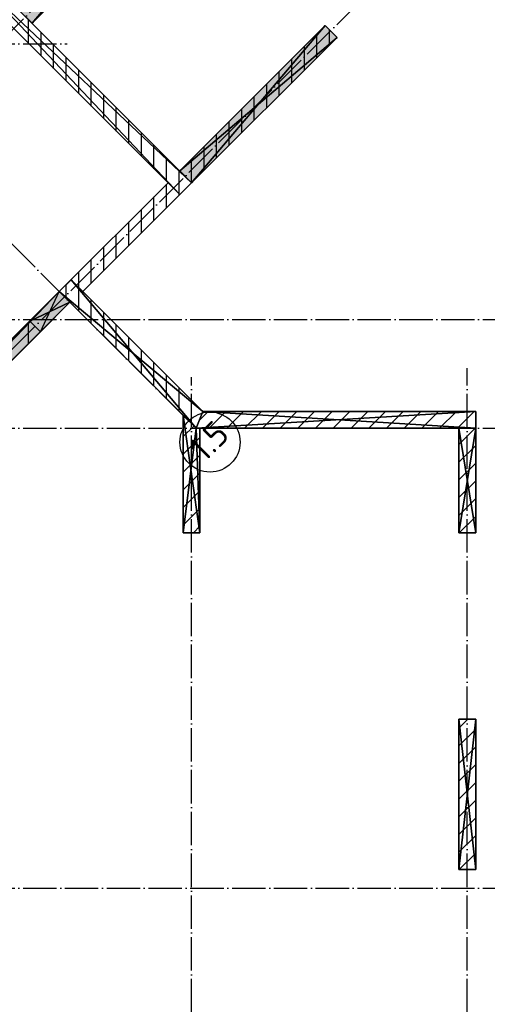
# Model space of a CAD drawing. Header units: millimetres. Extents: x 40580 to 559114, y -343730 to 81020.
# Tile 477 of 656: x 402492 to 408087, y -79112 to -67333. Entities that reach past the tile are written whole.
import ezdxf
from ezdxf.enums import TextEntityAlignment as Align

# ---------------------------------------------------------------- set-up
doc = ezdxf.new("R2010")
doc.units = ezdxf.units.MM
doc.linetypes.add('______11', pattern=[500, 400, -50, 0, -50])
doc.linetypes.add('______5', pattern=[1100, 800, -100, 100, -100])
for name, color, linetype in [('_________1_', 7, 'Continuous'), ('____________', 7, 'Continuous'), ('_________________1_', 7, 'Continuous'), ('___________________', 253, '______5')]:
    doc.layers.add(name, color=color, linetype=linetype)
doc.styles.add('ISOCPEUR', font='isocpeur.ttf')

msp = doc.modelspace()

# ---------------------------------------------------------------- hatches: boundary and pattern name
at = {"layer": '____________', "linetype": 'Continuous'}
for color, points in [(254, [(404238.2, -65493.7), (402498.7, -67233.2), (402640.1, -67374.6), (404379.6, -65635.1)]), (254, [(406147.4, -67402.9), (404407.9, -69142.3), (404549.3, -69283.8), (406288.8, -67544.3)]), (9, [(402611.9, -70938.4), (397209.6, -76340.7), (397336.8, -76468), (402739.1, -71065.7)])]:
    msp.add_hatch(color=color, dxfattribs=at).paths.add_polyline_path(points)

# ---------------------------------------------------------------- linework, layer by layer
at = {"layer": '_________1_', "color": 253, "linetype": '______5'}
for p, q in [((407748.1, -75808.1, -3800), (407855.2, -75701, -3800)), ((407748.1, -76232.4, -3800), (407948.1, -76032.4, -3800)), ((407748.1, -76656.7, -3800), (407948.1, -76456.7, -3800)), ((407748.1, -77080.9, -3800), (407948.1, -76880.9, -3800)), ((407752.3, -77501, -3800), (407948.1, -77305.2, -3800))]:
    msp.add_line(p, q, dxfattribs=at)
at = {"layer": '_________1_', "color": 253, "linetype": '______11'}
for p, q in [((407748.1, -76020.3, -3800), (407948.1, -75820.3, -3800)), ((407748.1, -76444.5, -3800), (407948.1, -76244.5, -3800)), ((407748.1, -76868.8, -3800), (407948.1, -76668.8, -3800)), ((407748.1, -77293.1, -3800), (407948.1, -77093.1, -3800))]:
    msp.add_line(p, q, dxfattribs=at)
at = {"layer": '____________', "color": 253, "linetype": '______11'}
for p, q in [((402598.1, -67615.4, -3800), (402598.1, -67332.5, -3800)), ((406198.1, -67635, -3800), (406198.1, -67453.6, -3800)), ((402898.1, -67915.4, -3800), (402898.1, -67632.5, -3800)), ((405898.1, -67935, -3800), (405898.1, -67652.2, -3800)), ((403198.1, -68215.4, -3800), (403198.1, -67932.5, -3800)), ((405598.1, -68235, -3800), (405598.1, -67952.2, -3800)), ((403498.1, -68515.4, -3800), (403498.1, -68232.5, -3800)), ((405298.1, -68535, -3800), (405298.1, -68252.2, -3800)), ((403798.1, -68815.4, -3800), (403798.1, -68532.5, -3800)), ((404998.1, -68835, -3800), (404998.1, -68552.2, -3800)), ((404098.1, -69115.4, -3800), (404098.1, -68832.5, -3800)), ((404698.1, -69135, -3800), (404698.1, -68852.2, -3800)), ((404398.1, -69415.4, -3800), (404398.1, -69132.5, -3800)), ((404098.1, -69735, -3800), (404098.1, -69452.2, -3800)), ((404398.1, -69435, -3800), (404398.1, -69415.4, -3800)), ((403798.1, -70035, -3800), (403798.1, -69752.2, -3800)), ((403498.1, -70335, -3800), (403498.1, -70052.2, -3800)), ((403198.1, -70534.7, -3800), (403198.1, -70352.2, -3800)), ((403198.1, -70817.5, -3800), (403198.1, -70534.7, -3800)), ((403498.1, -71117.5, -3800), (403498.1, -70834.7, -3800)), ((402598.1, -71206.7, -3800), (402598.1, -70952.2, -3800)), ((403798.1, -71417.5, -3800), (403798.1, -71134.7, -3800)), ((404098.1, -71717.5, -3800), (404098.1, -71434.7, -3800)), ((404398.1, -72017.5, -3800), (404398.1, -71734.7, -3800)), ((404448.1, -72107.8, -3800), (404468.2, -72087.7, -3800)), ((404759.1, -72221, -3800), (404959.1, -72021, -3800)), ((405183.4, -72221, -3800), (405383.4, -72021, -3800)), ((405607.6, -72221, -3800), (405807.6, -72021, -3800)), ((406031.9, -72221, -3800), (406231.9, -72021, -3800)), ((406456.2, -72221, -3800), (406656.2, -72021, -3800)), ((406880.4, -72221, -3800), (407080.4, -72021, -3800)), ((407304.7, -72221, -3800), (407504.7, -72021, -3800)), ((407729, -72221, -3800), (407929, -72021, -3800)), ((404448.1, -72532, -3800), (404648.1, -72332, -3800)), ((407748.1, -72626.2, -3800), (407948.1, -72426.2, -3800)), ((404448.1, -72956.3, -3800), (404648.1, -72756.3, -3800)), ((407748.1, -73050.4, -3800), (407948.1, -72850.4, -3800)), ((404448.1, -73380.6, -3800), (404648.1, -73180.6, -3800)), ((407751.7, -73471, -3800), (407948.1, -73274.7, -3800))]:
    msp.add_line(p, q, dxfattribs=at)
at = {"layer": '____________', "color": 253, "linetype": '______5'}
for p, q in [((402748.1, -67765.4, -3800), (402748.1, -67482.5, -3800)), ((406048.1, -67785, -3800), (406048.1, -67502.2, -3800)), ((403048.1, -68065.4, -3800), (403048.1, -67782.5, -3800)), ((405748.1, -68085, -3800), (405748.1, -67802.2, -3800)), ((403348.1, -68365.4, -3800), (403348.1, -68082.5, -3800)), ((405448.1, -68385, -3800), (405448.1, -68102.2, -3800)), ((403648.1, -68665.4, -3800), (403648.1, -68382.5, -3800)), ((405148.1, -68685, -3800), (405148.1, -68402.2, -3800)), ((403948.1, -68965.4, -3800), (403948.1, -68682.5, -3800)), ((404848.1, -68985, -3800), (404848.1, -68702.2, -3800)), ((404248.1, -69265.4, -3800), (404248.1, -68982.5, -3800)), ((404548.1, -69282.5, -3800), (404548.1, -69002.2, -3800)), ((404248.1, -69585, -3800), (404248.1, -69302.2, -3800)), ((404548.1, -69285, -3800), (404548.1, -69282.5, -3800)), ((403948.1, -69885, -3800), (403948.1, -69602.2, -3800)), ((403648.1, -70185, -3800), (403648.1, -69902.2, -3800)), ((403348.1, -70485, -3800), (403348.1, -70202.2, -3800)), ((403048.1, -70667.5, -3800), (403048.1, -70502.2, -3800)), ((403048.1, -70502.2, -3800), (403048.1, -70502.2, -3800)), ((403348.1, -70967.5, -3800), (403348.1, -70684.7, -3800)), ((403648.1, -71267.5, -3800), (403648.1, -70984.7, -3800)), ((403948.1, -71567.5, -3800), (403948.1, -71284.7, -3800)), ((404248.1, -71867.5, -3800), (404248.1, -71584.7, -3800)), ((404548.1, -72167.5, -3800), (404548.1, -71884.7, -3800)), ((404640.2, -72127.8, -3800), (404747, -72021, -3800)), ((404971.2, -72221, -3800), (405171.2, -72021, -3800)), ((405395.5, -72221, -3800), (405595.5, -72021, -3800)), ((405819.8, -72221, -3800), (406019.8, -72021, -3800)), ((406244, -72221, -3800), (406444, -72021, -3800)), ((406668.3, -72221, -3800), (406868.3, -72021, -3800)), ((407092.6, -72221, -3800), (407292.6, -72021, -3800)), ((407516.8, -72221, -3800), (407716.8, -72021, -3800)), ((404448.1, -72319.9, -3800), (404574.3, -72193.7, -3800)), ((407748.1, -72414, -3800), (407941.1, -72221, -3800)), ((407941.1, -72221, -3800), (407948.1, -72214, -3800)), ((404448.1, -72744.2, -3800), (404648.1, -72544.2, -3800)), ((407748.1, -72838.3, -3800), (407948.1, -72638.3, -3800)), ((404448.1, -73168.4, -3800), (404648.1, -72968.4, -3800)), ((407748.1, -73262.6, -3800), (407948.1, -73062.6, -3800)), ((404569.8, -73471, -3800), (404648.1, -73392.7, -3800))]:
    msp.add_line(p, q, dxfattribs=at)
at = {"layer": '____________', "color": 7, "linetype": 'Continuous'}
for points, invisible_edges in [([(402965.4, -70584.8, -7600), (403106.8, -70443.4, -7600), (404266.5, -69283.8, -7600)], 2), ([(402965.4, -70584.8, -4150), (404266.5, -69283.8, -4150), (403106.8, -70443.4, -4150)], 2), ([(403248.3, -70584.8, -7600), (404266.5, -69283.8, -7600), (403106.8, -70443.4, -7600)], 3), ([(403106.8, -70443.4, -4150), (404266.5, -69283.8, -4150), (404407.9, -69425.2, -4150)], 13), ([(404407.9, -69425.2, -7600), (404266.5, -69283.8, -7600), (403248.3, -70584.8, -7600)], 2), ([(404407.9, -69425.2, -4150), (403248.3, -70584.8, -4150), (403106.8, -70443.4, -4150)], 12)]:
    msp.add_3dface(points, dxfattribs=dict(at, invisible_edges=invisible_edges))
for points in [[(402965.4, -70584.8, -7600), (404266.5, -69283.8, -7600), (404266.5, -69283.8, -4150), (402965.4, -70584.8, -4150)], [(404266.5, -69283.8, -7600), (404407.9, -69425.2, -7600), (404407.9, -69425.2, -4150), (404266.5, -69283.8, -4150)], [(404407.9, -69425.2, -7600), (403248.3, -70584.8, -7600), (403248.3, -70584.8, -4150), (404407.9, -69425.2, -4150)], [(403106.8, -70443.4, -7600), (402965.4, -70584.8, -7600), (402965.4, -70584.8, -4150), (403106.8, -70443.4, -4150)], [(403248.3, -70584.8, -7600), (403106.8, -70443.4, -7600), (403106.8, -70443.4, -4150), (403248.3, -70584.8, -4150)]]:
    msp.add_3dface(points, dxfattribs=at)
at = {"layer": '_________________1_', "color": 212, "linetype": 'Continuous'}
for p, q in [((402611.9, -70938.4, -3800), (402965.4, -70584.8, -3800)), ((402739.1, -71065.7, -3800), (402965.4, -70584.8, -3800)), ((402965.4, -70584.8, -3800), (403092.7, -70712.1, -3800)), ((402611.9, -70938.4, -3800), (403092.7, -70712.1, -3800)), ((403092.7, -70712.1, -3800), (402739.1, -71065.7, -3800)), ((402739.1, -71065.7, -3800), (402611.9, -70938.4, -3800))]:
    msp.add_line(p, q, dxfattribs=at)
at = {"layer": '_________________1_', "color": 6, "linetype": 'Continuous'}
for points in [[(402965.4, -70839.4, -3800), (402739.1, -70811.1, -3800), (402965.4, -70584.8, -3800)], [(402965.4, -70839.4, -3800), (402965.4, -70584.8, -3800), (403092.7, -70712.1, -3800)], [(402739.1, -71065.7, -3800), (402611.9, -70938.4, -3800), (402739.1, -70811.1, -3800)], [(402739.1, -71065.7, -3800), (402739.1, -70811.1, -3800), (402965.4, -70839.4, -3800)]]:
    msp.add_solid(points, dxfattribs=at)
at = {"layer": '___________________', "color": 253, "linetype": '______11'}
for p, q in [((386341.3, -83517.8, -3800), (404726.1, -65133.1, -3800)), ((404443.3, -72062.7, -3800), (397421.7, -65041.1, -3800)), ((388250.5, -85427, -3800), (406635.3, -67042.2, -3800)), ((380028.1, -67621, -3800), (403058.1, -67621, -3800)), ((380028.1, -70921, -3800), (408848.1, -70921, -3800)), ((407848.1, -88711, -3800), (407848.1, -71501, -3800)), ((404548.1, -88711, -3800), (404548.1, -71611, -3800)), ((380028.1, -72221, -3800), (408848.1, -72221, -3800)), ((380028.1, -77721, -3800), (408848.1, -77721, -3800))]:
    msp.add_line(p, q, dxfattribs=at)
at = {"layer": '___________________', "color": 7, "linetype": 'Continuous'}
msp.add_circle((404769, -72385.8, -3800), 359.3, dxfattribs=at)

# ---------------------------------------------------------------- texts
at = {"layer": '___________________', "color": 7, "linetype": 'Continuous', "style": 'ISOCPEUR', "width": 0.999382}
msp.add_text('1.5', height=300, rotation=45, dxfattribs=at).set_placement((404702.2, -72637.2, -3800), (405020.2, -72319.2, -3800), align=Align.FIT)

# ---------------------------------------------------------------- meshes
at = {"layer": '_________1_'}
mesh = msp.add_polyface(dxfattribs=at)
corners = [(407748.1, -75701, -7600), (407748.1, -77501, -7600), (407748.1, -77501, -4150), (407748.1, -75701, -4150)]
mesh.append_faces([[corners[k] for k in face] for face in [(1, 2, 0)]], dxfattribs={"vtx1": -1})
mesh.append_faces([[corners[k] for k in face] for face in [(2, 3, 0)]], dxfattribs={"vtx2": -1})
mesh = msp.add_polyface(dxfattribs=at)
corners = [(407948.1, -75701, -7600), (407748.1, -75701, -7600), (407748.1, -75701, -4150), (407948.1, -75701, -4150)]
mesh.append_faces([[corners[k] for k in face] for face in [(1, 2, 0)]], dxfattribs={"vtx1": -1})
mesh.append_faces([[corners[k] for k in face] for face in [(2, 3, 0)]], dxfattribs={"vtx2": -1})
mesh = msp.add_polyface(dxfattribs=at)
corners = [(407948.1, -75701, -4150), (407748.1, -75701, -4150), (407748.1, -77501, -4150), (407948.1, -77501, -4150)]
mesh.append_faces([[corners[k] for k in face] for face in [(1, 2, 0)]], dxfattribs={"vtx1": -1})
mesh.append_faces([[corners[k] for k in face] for face in [(2, 3, 0)]], dxfattribs={"vtx2": -1})
mesh = msp.add_polyface(dxfattribs=at)
corners = [(407748.1, -75701, -7600), (407948.1, -75701, -7600), (407948.1, -77501, -7600), (407748.1, -77501, -7600)]
mesh.append_faces([[corners[k] for k in face] for face in [(1, 2, 0)]], dxfattribs={"vtx1": -1})
mesh.append_faces([[corners[k] for k in face] for face in [(2, 3, 0)]], dxfattribs={"vtx2": -1})
mesh = msp.add_polyface(dxfattribs=at)
corners = [(407948.1, -77501, -7600), (407948.1, -75701, -7600), (407948.1, -75701, -4150), (407948.1, -77501, -4150)]
mesh.append_faces([[corners[k] for k in face] for face in [(1, 2, 0)]], dxfattribs={"vtx1": -1})
mesh.append_faces([[corners[k] for k in face] for face in [(2, 3, 0)]], dxfattribs={"vtx2": -1})
mesh = msp.add_polyface(dxfattribs=at)
corners = [(407748.1, -77501, -7600), (407948.1, -77501, -7600), (407948.1, -77501, -4150), (407748.1, -77501, -4150)]
mesh.append_faces([[corners[k] for k in face] for face in [(1, 2, 0)]], dxfattribs={"vtx1": -1})
mesh.append_faces([[corners[k] for k in face] for face in [(2, 3, 0)]], dxfattribs={"vtx2": -1})
at = {"layer": '____________', "color": 7, "linetype": 'Continuous'}
mesh = msp.add_polyface(dxfattribs=at)
corners = [(404407.9, -69425.2, -4150), (404549.3, -69283.8, -4150), (399634.9, -64369.4, -4150), (399493.5, -64510.8, -4150)]
mesh.append_faces([[corners[k] for k in face] for face in [(1, 2, 0)]], dxfattribs={"vtx1": -1, "color": 7})
mesh.append_faces([[corners[k] for k in face] for face in [(2, 3, 0)]], dxfattribs={"vtx2": -1, "color": 7})
mesh = msp.add_polyface(dxfattribs=at)
corners = [(404549.3, -69283.8, -7600), (404407.9, -69425.2, -7600), (399493.5, -64510.8, -7600), (399634.9, -64369.4, -7600)]
mesh.append_faces([[corners[k] for k in face] for face in [(1, 2, 0)]], dxfattribs={"vtx1": -1, "color": 7})
mesh.append_faces([[corners[k] for k in face] for face in [(2, 3, 0)]], dxfattribs={"vtx2": -1, "color": 7})
mesh = msp.add_polyface(dxfattribs=at)
corners = [(404549.3, -69283.8, -7600), (399634.9, -64369.4, -7600), (399634.9, -64369.4, -4150), (404549.3, -69283.8, -4150)]
mesh.append_faces([[corners[k] for k in face] for face in [(1, 2, 0)]], dxfattribs={"vtx1": -1, "color": 7})
mesh.append_faces([[corners[k] for k in face] for face in [(2, 3, 0)]], dxfattribs={"vtx2": -1, "color": 7})
mesh = msp.add_polyface(dxfattribs=at)
corners = [(399493.5, -64510.8, -7600), (404407.9, -69425.2, -7600), (404407.9, -69425.2, -4150), (399493.5, -64510.8, -4150)]
mesh.append_faces([[corners[k] for k in face] for face in [(1, 2, 0)]], dxfattribs={"vtx1": -1, "color": 7})
mesh.append_faces([[corners[k] for k in face] for face in [(2, 3, 0)]], dxfattribs={"vtx2": -1, "color": 7})
mesh = msp.add_polyface(dxfattribs=at)
corners = [(404379.6, -65635.1, -4150), (404238.2, -65493.7, -4150), (402498.7, -67233.2, -4150), (402640.1, -67374.6, -4150)]
mesh.append_faces([[corners[k] for k in face] for face in [(1, 2, 0)]], dxfattribs={"vtx1": -1, "color": 7})
mesh.append_faces([[corners[k] for k in face] for face in [(2, 3, 0)]], dxfattribs={"vtx2": -1, "color": 7})
mesh = msp.add_polyface(dxfattribs=at)
corners = [(404238.2, -65493.7, -5000), (404379.6, -65635.1, -5000), (402640.1, -67374.6, -5000), (402498.7, -67233.2, -5000)]
mesh.append_faces([[corners[k] for k in face] for face in [(1, 2, 0)]], dxfattribs={"vtx1": -1, "color": 7})
mesh.append_faces([[corners[k] for k in face] for face in [(2, 3, 0)]], dxfattribs={"vtx2": -1, "color": 7})
mesh = msp.add_polyface(dxfattribs=at)
corners = [(402640.1, -67374.6, -5000), (404379.6, -65635.1, -5000), (404379.6, -65635.1, -4150), (402640.1, -67374.6, -4150)]
mesh.append_faces([[corners[k] for k in face] for face in [(1, 2, 0)]], dxfattribs={"vtx1": -1, "color": 7})
mesh.append_faces([[corners[k] for k in face] for face in [(2, 3, 0)]], dxfattribs={"vtx2": -1, "color": 7})
mesh = msp.add_polyface(dxfattribs=at)
corners = [(402498.7, -67233.2, -5000), (402640.1, -67374.6, -5000), (402640.1, -67374.6, -4150), (402498.7, -67233.2, -4150)]
mesh.append_faces([[corners[k] for k in face] for face in [(1, 2, 0)]], dxfattribs={"vtx1": -1, "color": 7})
mesh.append_faces([[corners[k] for k in face] for face in [(2, 3, 0)]], dxfattribs={"vtx2": -1, "color": 7})
mesh = msp.add_polyface(dxfattribs=at)
corners = [(406147.4, -67402.9, -5000), (404407.9, -69142.3, -5000), (404407.9, -69142.3, -4150), (406147.4, -67402.9, -4150)]
mesh.append_faces([[corners[k] for k in face] for face in [(1, 2, 0)]], dxfattribs={"vtx1": -1, "color": 7})
mesh.append_faces([[corners[k] for k in face] for face in [(2, 3, 0)]], dxfattribs={"vtx2": -1, "color": 7})
mesh = msp.add_polyface(dxfattribs=at)
corners = [(406288.8, -67544.3, -4150), (406147.4, -67402.9, -4150), (404407.9, -69142.3, -4150), (404549.3, -69283.8, -4150)]
mesh.append_faces([[corners[k] for k in face] for face in [(1, 2, 0)]], dxfattribs={"vtx1": -1, "color": 7})
mesh.append_faces([[corners[k] for k in face] for face in [(2, 3, 0)]], dxfattribs={"vtx2": -1, "color": 7})
mesh = msp.add_polyface(dxfattribs=at)
corners = [(406147.4, -67402.9, -5000), (406288.8, -67544.3, -5000), (404549.3, -69283.8, -5000), (404407.9, -69142.3, -5000)]
mesh.append_faces([[corners[k] for k in face] for face in [(1, 2, 0)]], dxfattribs={"vtx1": -1, "color": 7})
mesh.append_faces([[corners[k] for k in face] for face in [(2, 3, 0)]], dxfattribs={"vtx2": -1, "color": 7})
mesh = msp.add_polyface(dxfattribs=at)
corners = [(406288.8, -67544.3, -5000), (406147.4, -67402.9, -5000), (406147.4, -67402.9, -4150), (406288.8, -67544.3, -4150)]
mesh.append_faces([[corners[k] for k in face] for face in [(1, 2, 0)]], dxfattribs={"vtx1": -1, "color": 7})
mesh.append_faces([[corners[k] for k in face] for face in [(2, 3, 0)]], dxfattribs={"vtx2": -1, "color": 7})
mesh = msp.add_polyface(dxfattribs=at)
corners = [(404549.3, -69283.8, -5000), (406288.8, -67544.3, -5000), (406288.8, -67544.3, -4150), (404549.3, -69283.8, -4150)]
mesh.append_faces([[corners[k] for k in face] for face in [(1, 2, 0)]], dxfattribs={"vtx1": -1, "color": 7})
mesh.append_faces([[corners[k] for k in face] for face in [(2, 3, 0)]], dxfattribs={"vtx2": -1, "color": 7})
mesh = msp.add_polyface(dxfattribs=at)
corners = [(404407.9, -69142.3, -5000), (404549.3, -69283.8, -5000), (404549.3, -69283.8, -4150), (404407.9, -69142.3, -4150)]
mesh.append_faces([[corners[k] for k in face] for face in [(1, 2, 0)]], dxfattribs={"vtx1": -1, "color": 7})
mesh.append_faces([[corners[k] for k in face] for face in [(2, 3, 0)]], dxfattribs={"vtx2": -1, "color": 7})
mesh = msp.add_polyface(dxfattribs=at)
corners = [(404407.9, -69425.2, -7600), (404549.3, -69283.8, -7600), (404549.3, -69283.8, -4150), (404407.9, -69425.2, -4150)]
mesh.append_faces([[corners[k] for k in face] for face in [(1, 2, 0)]], dxfattribs={"vtx1": -1, "color": 7})
mesh.append_faces([[corners[k] for k in face] for face in [(2, 3, 0)]], dxfattribs={"vtx2": -1, "color": 7})
mesh = msp.add_polyface(dxfattribs=at)
corners = [(403106.8, -70443.4, -7600), (402965.4, -70584.8, -7600), (402965.4, -70584.8, -4150), (403106.8, -70443.4, -4150)]
mesh.append_faces([[corners[k] for k in face] for face in [(1, 2, 0)]], dxfattribs={"vtx1": -1, "color": 7})
mesh.append_faces([[corners[k] for k in face] for face in [(2, 3, 0)]], dxfattribs={"vtx2": -1, "color": 7})
mesh = msp.add_polyface(dxfattribs=at)
corners = [(404601.6, -72221, -4150), (404684.4, -72021, -4150), (403106.8, -70443.4, -4150), (402965.4, -70584.8, -4150)]
mesh.append_faces([[corners[k] for k in face] for face in [(1, 2, 0)]], dxfattribs={"vtx1": -1, "color": 7})
mesh.append_faces([[corners[k] for k in face] for face in [(2, 3, 0)]], dxfattribs={"vtx2": -1, "color": 7})
mesh = msp.add_polyface(dxfattribs=at)
corners = [(404684.4, -72021, -7600), (404601.6, -72221, -7600), (402965.4, -70584.8, -7600), (403106.8, -70443.4, -7600)]
mesh.append_faces([[corners[k] for k in face] for face in [(1, 2, 0)]], dxfattribs={"vtx1": -1, "color": 7})
mesh.append_faces([[corners[k] for k in face] for face in [(2, 3, 0)]], dxfattribs={"vtx2": -1, "color": 7})
mesh = msp.add_polyface(dxfattribs=at)
corners = [(404684.4, -72021, -7600), (403106.8, -70443.4, -7600), (403106.8, -70443.4, -4150), (404684.4, -72021, -4150)]
mesh.append_faces([[corners[k] for k in face] for face in [(1, 2, 0)]], dxfattribs={"vtx1": -1, "color": 7})
mesh.append_faces([[corners[k] for k in face] for face in [(2, 3, 0)]], dxfattribs={"vtx2": -1, "color": 7})
mesh = msp.add_polyface(dxfattribs=at)
corners = [(402611.9, -70938.4, -4450), (402965.4, -70584.8, -4450), (402965.4, -70584.8, -7600), (397209.6, -76340.7, -7600), (397209.6, -76340.7, -4150), (402611.9, -70938.4, -4150)]
mesh.append_faces([[corners[k] for k in face] for face in [(0, 2, 4)]], dxfattribs={"vtx0": -1, "vtx1": -1, "vtx2": -1, "color": 7})
mesh.append_faces([[corners[k] for k in face] for face in [(4, 5, 0), (2, 3, 4), (0, 1, 2)]], dxfattribs={"vtx2": -1, "color": 7})
mesh = msp.add_polyface(dxfattribs=at)
corners = [(402965.4, -70584.8, -7600), (403092.7, -70712.1, -7600), (397336.8, -76468, -7600), (397209.6, -76340.7, -7600)]
mesh.append_faces([[corners[k] for k in face] for face in [(1, 2, 0)]], dxfattribs={"vtx1": -1, "color": 7})
mesh.append_faces([[corners[k] for k in face] for face in [(2, 3, 0)]], dxfattribs={"vtx2": -1, "color": 7})
mesh = msp.add_polyface(dxfattribs=at)
corners = [(403092.7, -70712.1, -4450), (402965.4, -70584.8, -4450), (402611.9, -70938.4, -4450), (402739.1, -71065.7, -4450)]
mesh.append_faces([[corners[k] for k in face] for face in [(1, 2, 0)]], dxfattribs={"vtx1": -1, "color": 7})
mesh.append_faces([[corners[k] for k in face] for face in [(2, 3, 0)]], dxfattribs={"vtx2": -1, "color": 7})
mesh = msp.add_polyface(dxfattribs=at)
corners = [(403092.7, -70712.1, -7600), (402965.4, -70584.8, -7600), (402965.4, -70584.8, -4450), (403092.7, -70712.1, -4450)]
mesh.append_faces([[corners[k] for k in face] for face in [(1, 2, 0)]], dxfattribs={"vtx1": -1, "color": 7})
mesh.append_faces([[corners[k] for k in face] for face in [(2, 3, 0)]], dxfattribs={"vtx2": -1, "color": 7})
mesh = msp.add_polyface(dxfattribs=at)
corners = [(402965.4, -70584.8, -7600), (404601.6, -72221, -7600), (404601.6, -72221, -4150), (402965.4, -70584.8, -4150)]
mesh.append_faces([[corners[k] for k in face] for face in [(1, 2, 0)]], dxfattribs={"vtx1": -1, "color": 7})
mesh.append_faces([[corners[k] for k in face] for face in [(2, 3, 0)]], dxfattribs={"vtx2": -1, "color": 7})
mesh = msp.add_polyface(dxfattribs=at)
corners = [(402739.1, -71065.7, -4150), (397336.8, -76468, -4150), (397336.8, -76468, -7600), (403092.7, -70712.1, -7600), (403092.7, -70712.1, -4450), (402739.1, -71065.7, -4450)]
mesh.append_faces([[corners[k] for k in face] for face in [(2, 3, 5), (1, 2, 5)]], dxfattribs={"vtx1": -1, "vtx2": -1, "color": 7})
mesh.append_faces([[corners[k] for k in face] for face in [(3, 4, 5), (5, 0, 1)]], dxfattribs={"vtx2": -1, "color": 7})
mesh = msp.add_polyface(dxfattribs=at)
corners = [(397336.8, -76468, -4150), (402739.1, -71065.7, -4150), (402611.9, -70938.4, -4150), (397209.6, -76340.7, -4150)]
mesh.append_faces([[corners[k] for k in face] for face in [(1, 2, 0)]], dxfattribs={"vtx1": -1, "color": 7})
mesh.append_faces([[corners[k] for k in face] for face in [(2, 3, 0)]], dxfattribs={"vtx2": -1, "color": 7})
mesh = msp.add_polyface(dxfattribs=at)
corners = [(402611.9, -70938.4, -4150), (402739.1, -71065.7, -4150), (402739.1, -71065.7, -4450), (402611.9, -70938.4, -4450)]
mesh.append_faces([[corners[k] for k in face] for face in [(1, 2, 0)]], dxfattribs={"vtx1": -1, "color": 7})
mesh.append_faces([[corners[k] for k in face] for face in [(2, 3, 0)]], dxfattribs={"vtx2": -1, "color": 7})
mesh = msp.add_polyface(dxfattribs=at)
corners = [(404448.1, -72067.5, -7600), (404448.1, -73471, -7600), (404448.1, -73471, -4150), (404448.1, -72067.5, -4150)]
mesh.append_faces([[corners[k] for k in face] for face in [(1, 2, 0)]], dxfattribs={"vtx1": -1, "color": 7})
mesh.append_faces([[corners[k] for k in face] for face in [(2, 3, 0)]], dxfattribs={"vtx2": -1, "color": 7})
mesh = msp.add_polyface(dxfattribs=at)
corners = [(404601.6, -72221, -7600), (404448.1, -72067.5, -7600), (404448.1, -72067.5, -4150), (404601.6, -72221, -4150)]
mesh.append_faces([[corners[k] for k in face] for face in [(1, 2, 0)]], dxfattribs={"vtx1": -1, "color": 7})
mesh.append_faces([[corners[k] for k in face] for face in [(2, 3, 0)]], dxfattribs={"vtx2": -1, "color": 7})
mesh = msp.add_polyface(dxfattribs=at)
corners = [(404648.1, -72221, -4150), (404601.6, -72221, -4150), (404448.1, -72067.5, -4150), (404448.1, -73471, -4150), (404648.1, -73471, -4150)]
mesh.append_faces([[corners[k] for k in face] for face in [(1, 2, 4)]], dxfattribs={"vtx1": -1, "vtx2": -1, "color": 7})
mesh.append_faces([[corners[k] for k in face] for face in [(4, 0, 1), (2, 3, 4)]], dxfattribs={"vtx2": -1, "color": 7})
mesh = msp.add_polyface(dxfattribs=at)
corners = [(404448.1, -73471, -7600), (404448.1, -72067.5, -7600), (404601.6, -72221, -7600), (404648.1, -72221, -7600), (404648.1, -73471, -7600)]
mesh.append_faces([[corners[k] for k in face] for face in [(4, 0, 2)]], dxfattribs={"vtx1": -1, "vtx2": -1, "color": 7})
mesh.append_faces([[corners[k] for k in face] for face in [(0, 1, 2), (2, 3, 4)]], dxfattribs={"vtx2": -1, "color": 7})
mesh = msp.add_polyface(dxfattribs=at)
corners = [(404601.6, -72221, -7600), (404684.4, -72021, -7600), (404684.4, -72021, -4150), (404601.6, -72221, -4150)]
mesh.append_faces([[corners[k] for k in face] for face in [(1, 2, 0)]], dxfattribs={"vtx1": -1, "color": 7})
mesh.append_faces([[corners[k] for k in face] for face in [(2, 3, 0)]], dxfattribs={"vtx2": -1, "color": 7})
mesh = msp.add_polyface(dxfattribs=at)
corners = [(404684.4, -72021, -7600), (404601.6, -72221, -7600), (404601.6, -72221, -4150), (404684.4, -72021, -4150)]
mesh.append_faces([[corners[k] for k in face] for face in [(1, 2, 0)]], dxfattribs={"vtx1": -1, "color": 7})
mesh.append_faces([[corners[k] for k in face] for face in [(2, 3, 0)]], dxfattribs={"vtx2": -1, "color": 7})
mesh = msp.add_polyface(dxfattribs=at)
corners = [(407948.1, -72221, -4150), (407948.1, -72021, -4150), (404684.4, -72021, -4150), (404601.6, -72221, -4150)]
mesh.append_faces([[corners[k] for k in face] for face in [(1, 2, 0)]], dxfattribs={"vtx1": -1, "color": 7})
mesh.append_faces([[corners[k] for k in face] for face in [(2, 3, 0)]], dxfattribs={"vtx2": -1, "color": 7})
mesh = msp.add_polyface(dxfattribs=at)
corners = [(407948.1, -72021, -7600), (407948.1, -72221, -7600), (404601.6, -72221, -7600), (404684.4, -72021, -7600)]
mesh.append_faces([[corners[k] for k in face] for face in [(1, 2, 0)]], dxfattribs={"vtx1": -1, "color": 7})
mesh.append_faces([[corners[k] for k in face] for face in [(2, 3, 0)]], dxfattribs={"vtx2": -1, "color": 7})
mesh = msp.add_polyface(dxfattribs=at)
corners = [(407948.1, -72021, -7600), (404684.4, -72021, -7600), (404684.4, -72021, -4150), (407948.1, -72021, -4150)]
mesh.append_faces([[corners[k] for k in face] for face in [(1, 2, 0)]], dxfattribs={"vtx1": -1, "color": 7})
mesh.append_faces([[corners[k] for k in face] for face in [(2, 3, 0)]], dxfattribs={"vtx2": -1, "color": 7})
mesh = msp.add_polyface(dxfattribs=at)
corners = [(407948.1, -72221, -7600), (407948.1, -72021, -7600), (407948.1, -72021, -4150), (407948.1, -72221, -4150)]
mesh.append_faces([[corners[k] for k in face] for face in [(1, 2, 0)]], dxfattribs={"vtx1": -1, "color": 7})
mesh.append_faces([[corners[k] for k in face] for face in [(2, 3, 0)]], dxfattribs={"vtx2": -1, "color": 7})
mesh = msp.add_polyface(dxfattribs=at)
corners = [(404648.1, -72221, -7600), (404601.6, -72221, -7600), (404601.6, -72221, -4150), (404648.1, -72221, -4150)]
mesh.append_faces([[corners[k] for k in face] for face in [(1, 2, 0)]], dxfattribs={"vtx1": -1, "color": 7})
mesh.append_faces([[corners[k] for k in face] for face in [(2, 3, 0)]], dxfattribs={"vtx2": -1, "color": 7})
mesh = msp.add_polyface(dxfattribs=at)
corners = [(404601.6, -72221, -7600), (407948.1, -72221, -7600), (407948.1, -72221, -4150), (404601.6, -72221, -4150)]
mesh.append_faces([[corners[k] for k in face] for face in [(1, 2, 0)]], dxfattribs={"vtx1": -1, "color": 7})
mesh.append_faces([[corners[k] for k in face] for face in [(2, 3, 0)]], dxfattribs={"vtx2": -1, "color": 7})
mesh = msp.add_polyface(dxfattribs=at)
corners = [(404648.1, -73471, -7600), (404648.1, -72221, -7600), (404648.1, -72221, -4150), (404648.1, -73471, -4150)]
mesh.append_faces([[corners[k] for k in face] for face in [(1, 2, 0)]], dxfattribs={"vtx1": -1, "color": 7})
mesh.append_faces([[corners[k] for k in face] for face in [(2, 3, 0)]], dxfattribs={"vtx2": -1, "color": 7})
mesh = msp.add_polyface(dxfattribs=at)
corners = [(407748.1, -72221, -7600), (407748.1, -73471, -7600), (407748.1, -73471, -4150), (407748.1, -72221, -4150)]
mesh.append_faces([[corners[k] for k in face] for face in [(1, 2, 0)]], dxfattribs={"vtx1": -1, "color": 7})
mesh.append_faces([[corners[k] for k in face] for face in [(2, 3, 0)]], dxfattribs={"vtx2": -1, "color": 7})
mesh = msp.add_polyface(dxfattribs=at)
corners = [(407948.1, -72221, -7600), (407748.1, -72221, -7600), (407748.1, -72221, -4150), (407948.1, -72221, -4150)]
mesh.append_faces([[corners[k] for k in face] for face in [(1, 2, 0)]], dxfattribs={"vtx1": -1, "color": 7})
mesh.append_faces([[corners[k] for k in face] for face in [(2, 3, 0)]], dxfattribs={"vtx2": -1, "color": 7})
mesh = msp.add_polyface(dxfattribs=at)
corners = [(407748.1, -73471, -4150), (407948.1, -73471, -4150), (407948.1, -72221, -4150), (407748.1, -72221, -4150)]
mesh.append_faces([[corners[k] for k in face] for face in [(1, 2, 0)]], dxfattribs={"vtx1": -1, "color": 7})
mesh.append_faces([[corners[k] for k in face] for face in [(2, 3, 0)]], dxfattribs={"vtx2": -1, "color": 7})
mesh = msp.add_polyface(dxfattribs=at)
corners = [(407948.1, -73471, -7600), (407748.1, -73471, -7600), (407748.1, -72221, -7600), (407948.1, -72221, -7600)]
mesh.append_faces([[corners[k] for k in face] for face in [(1, 2, 0)]], dxfattribs={"vtx1": -1, "color": 7})
mesh.append_faces([[corners[k] for k in face] for face in [(2, 3, 0)]], dxfattribs={"vtx2": -1, "color": 7})
mesh = msp.add_polyface(dxfattribs=at)
corners = [(407948.1, -73471, -7600), (407948.1, -72221, -7600), (407948.1, -72221, -4150), (407948.1, -73471, -4150)]
mesh.append_faces([[corners[k] for k in face] for face in [(1, 2, 0)]], dxfattribs={"vtx1": -1, "color": 7})
mesh.append_faces([[corners[k] for k in face] for face in [(2, 3, 0)]], dxfattribs={"vtx2": -1, "color": 7})
mesh = msp.add_polyface(dxfattribs=at)
corners = [(404448.1, -73471, -7600), (404648.1, -73471, -7600), (404648.1, -73471, -4150), (404448.1, -73471, -4150)]
mesh.append_faces([[corners[k] for k in face] for face in [(1, 2, 0)]], dxfattribs={"vtx1": -1, "color": 7})
mesh.append_faces([[corners[k] for k in face] for face in [(2, 3, 0)]], dxfattribs={"vtx2": -1, "color": 7})
mesh = msp.add_polyface(dxfattribs=at)
corners = [(407748.1, -73471, -7600), (407948.1, -73471, -7600), (407948.1, -73471, -4150), (407748.1, -73471, -4150)]
mesh.append_faces([[corners[k] for k in face] for face in [(1, 2, 0)]], dxfattribs={"vtx1": -1, "color": 7})
mesh.append_faces([[corners[k] for k in face] for face in [(2, 3, 0)]], dxfattribs={"vtx2": -1, "color": 7})

doc.saveas('drawing.dxf')
